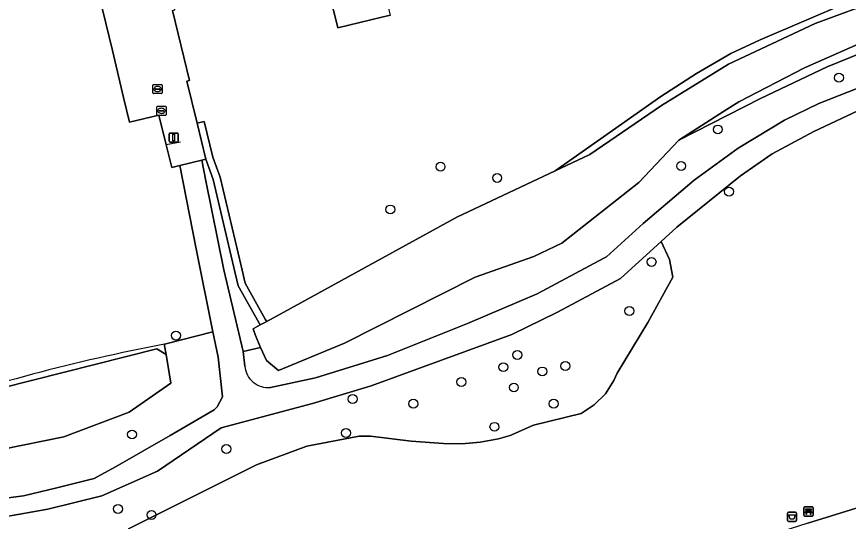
# Model space of a CAD drawing. Extents: x 158031 to 159244, y 380104 to 381214.
# Drawn here: x 159027.8 to 159119.1, y 380432.4 to 380487.8 of the extents above; entities that cross this region are included whole.
import ezdxf

# ---------------------------------------------------------------- set-up
doc = ezdxf.new("R2010")
doc.units = 0
for name, color, linetype in [('IMGEO_Afvalbak', 7, 'Continuous'), ('IMGEO_Bank', 7, 'Continuous'), ('IMGEO_Boom', 7, 'Continuous'), ('IMGEO_Erf', 7, 'Continuous'), ('IMGEO_Fietspad_gesloten', 7, 'Continuous'), ('IMGEO_Grasland_overig', 7, 'Continuous'), ('IMGEO_Groenvoorziening', 7, 'Continuous'), ('IMGEO_Haag', 7, 'Continuous'), ('IMGEO_Hek', 7, 'Continuous'), ('IMGEO_Kolk', 7, 'Continuous'), ('IMGEO_Lichtmast', 7, 'Continuous'), ('IMGEO_Muur', 7, 'Continuous'), ('IMGEO_Oever', 7, 'Continuous'), ('IMGEO_Pand', 7, 'Continuous'), ('IMGEO_Rijbaan_lokaal_open', 7, 'Continuous'), ('IMGEO_Rioolput', 7, 'Continuous'), ('IMGEO_Voetpad_halfverhard', 7, 'Continuous'), ('IMGEO_Waterloop', 7, 'Continuous')]:
    doc.layers.add(name, color=color, linetype=linetype)

msp = doc.modelspace()

# ---------------------------------------------------------------- linework, layer by layer
at = {"layer": 'IMGEO_Afvalbak'}
for p, q in [((159112.566, 380433.358), (159113.356, 380433.358)), ((159113.356, 380433.358), (159112.566, 380433.358)), ((159112.466, 380432.458), (159112.466, 380433.258)), ((159112.466, 380433.258), (159112.466, 380432.458)), ((159113.356, 380432.358), (159112.566, 380432.358)), ((159112.566, 380432.358), (159113.356, 380432.358)), ((159113.456, 380433.258), (159113.456, 380432.458)), ((159113.456, 380432.458), (159113.456, 380433.258))]:
    msp.add_line(p, q, dxfattribs=at)
msp.add_lwpolyline([(159112.609, 380433.072), (159113.313, 380433.072), (159113.164, 380432.602), (159112.758, 380432.602), (159112.609, 380433.072)], dxfattribs=at)
for centre, start, end in [((159112.566, 380433.258), 90, 180), ((159112.566, 380433.258), 90, 180), ((159113.356, 380433.258), 0, 90), ((159113.356, 380433.258), 360, 90), ((159112.566, 380432.458), 180, 270), ((159112.566, 380432.458), 180, 270), ((159113.356, 380432.458), 270, 0), ((159113.356, 380432.458), 270, 0)]:
    msp.add_arc(centre, 0.1, start, end, dxfattribs=at)
at = {"layer": 'IMGEO_Bank'}
for p, q in [((159114.267, 380433.019), (159114.267, 380433.86)), ((159114.267, 380433.86), (159114.267, 380433.019)), ((159114.342, 380433.944), (159115.183, 380433.944)), ((159115.183, 380433.944), (159114.342, 380433.944)), ((159114.964, 380433.342), (159114.571, 380433.342)), ((159114.576, 380433.45), (159114.576, 380433.556)), ((159114.62, 380433.556), (159114.62, 380433.45)), ((159114.908, 380433.562), (159114.626, 380433.562)), ((159114.626, 380433.444), (159114.908, 380433.444)), ((159114.914, 380433.45), (159114.914, 380433.556)), ((159114.958, 380433.556), (159114.958, 380433.45)), ((159115.267, 380433.869), (159115.267, 380433.028)), ((159115.267, 380433.028), (159115.267, 380433.869)), ((159115.192, 380432.944), (159114.351, 380432.944)), ((159114.351, 380432.944), (159115.192, 380432.944))]:
    msp.add_line(p, q, dxfattribs=at)
for points in [[(159114.514, 380433.342), (159114.372, 380433.342), (159114.484, 380433.444), (159114.57, 380433.444)], [(159114.57, 380433.562), (159114.484, 380433.562), (159114.484, 380433.723), (159115.047, 380433.723), (159115.047, 380433.562), (159114.964, 380433.562)], [(159114.564, 380433.335), (159114.564, 380433.128), (159114.521, 380433.128), (159114.521, 380433.335)], [(159114.964, 380433.444), (159115.047, 380433.444), (159115.159, 380433.342), (159115.02, 380433.342)], [(159115.014, 380433.335), (159115.014, 380433.128), (159114.97, 380433.128), (159114.97, 380433.335)]]:
    msp.add_lwpolyline(points, dxfattribs=at)
for centre, radius, start, end in [((159114.345, 380433.866), 0.0779, 92.4484, 184.28452), ((159114.345, 380433.866), 0.0779, 92.4484, 184.28452), ((159114.514, 380433.335), 0.00671, 2.89567, 87.10433), ((159114.571, 380433.335), 0.00671, 92.89567, 177.10433), ((159114.569, 380433.555), 0.00671, 2.89567, 87.10433), ((159114.569, 380433.451), 0.00671, 272.89567, 357.10433), ((159114.626, 380433.555), 0.00671, 92.89567, 177.10433), ((159114.626, 380433.451), 0.00671, 182.89567, 267.10433), ((159114.908, 380433.555), 0.00671, 2.89567, 87.10433), ((159114.908, 380433.451), 0.00671, 272.89567, 357.10433), ((159114.965, 380433.555), 0.00671, 92.89567, 177.10433), ((159114.965, 380433.451), 0.00671, 182.89567, 267.10433), ((159114.963, 380433.335), 0.00671, 2.89567, 87.10433), ((159115.02, 380433.335), 0.00671, 92.89567, 177.10433), ((159115.189, 380433.866), 0.0779, 2.4484, 94.28452), ((159115.189, 380433.866), 0.0779, 2.4484, 94.28452), ((159114.345, 380433.022), 0.0779, 182.4484, 274.28452), ((159114.345, 380433.022), 0.0779, 182.4484, 274.28452), ((159115.189, 380433.022), 0.0779, 272.4484, 4.28452), ((159115.189, 380433.022), 0.0779, 272.4484, 4.28452)]:
    msp.add_arc(centre, radius, start, end, dxfattribs=at)
at = {"layer": 'IMGEO_Boom'}
for centre in [(159118.109, 380481.13), (159104.81, 380475.443), (159074.356, 380471.353), (159100.781, 380471.423), (159080.577, 380470.118), (159106.046, 380468.611), (159068.846, 380466.65), (159097.531, 380460.882), (159095.099, 380455.491), (159045.301, 380452.784), (159082.795, 380450.657), (159081.257, 380449.314), (159088.069, 380449.438), (159085.536, 380448.841), (159076.643, 380447.685), (159082.409, 380447.076), (159064.7, 380445.81), (159071.371, 380445.293), (159086.788, 380445.299), (159040.483, 380441.909), (159063.977, 380442.079), (159080.277, 380442.758), (159050.831, 380440.317), (159038.937, 380433.728), (159042.62, 380433.068)]:
    msp.add_circle(centre, 0.489, dxfattribs=at)
at = {"layer": 'IMGEO_Erf'}
for points in [[(159047.538, 380462.336), (159045.71, 380471.476), (159044.838, 380471.265), (159044.232, 380473.746), (159043.431, 380477.026), (159040.197, 380476.234), (159039.549, 380478.964), (159038.335, 380484.12), (159033.61, 380503.556)], [(159044.927, 380488.53), (159046.793, 380480.813), (159046.498, 380480.743), (159047.615, 380476.121), (159048.393, 380476.309), (159049.338, 380472.4), (159050.143, 380470.187), (159052.447, 380460.451), (159052.896, 380458.561), (159055.115, 380454.604), (159055.263, 380454.34), (159076.164, 380465.807), (159086.935, 380470.895), (159098.532, 380479.072), (159102.457, 380481.599), (159106.223, 380483.778), (159109.442, 380485.292), (159119.043, 380489.409)], [(159068.848, 380487.996), (159067.923, 380487.774), (159063.06, 380486.608), (159062.381, 380489.442)], [(159044.028, 380451.833), (159049.364, 380453.21), (159047.538, 380462.336)]]:
    msp.add_lwpolyline(points, dxfattribs=at)
msp.add_arc((159081.323, 380254.957), 200.378, 100.72667, 109.2153, dxfattribs=at)
at = {"layer": 'IMGEO_Fietspad_gesloten'}
msp.add_lwpolyline([(159171.075, 380449.754), (159163.567, 380447.448), (159160.305, 380446.447), (159153.237, 380444.247), (159148.773, 380442.858), (159143.062, 380441.049), (159130.117, 380436.95), (159127.814, 380436.235), (159114.676, 380432.153), (159100.526, 380427.615), (159091.244, 380424.626), (159086.2, 380422.882), (159080.187, 380420.595), (159077.233, 380419.352), (159072.059, 380417.051), (159059.299, 380411.147), (159055.622, 380409.599), (159053.243, 380408.598), (159047.152, 380406.035), (159043.339, 380404.594), (159035.915, 380401.789), (159027.876, 380399.027), (159023.224, 380397.428)], dxfattribs=at)
at = {"layer": 'IMGEO_Grasland_overig'}
msp.add_lwpolyline([(159048.571, 380472.169), (159048.133, 380472.063), (159048.589, 380469.8), (159050.561, 380460.008), (159052.677, 380451.039), (159054.6, 380451.49), (159054.025, 380452.798), (159053.769, 380453.511), (159054.565, 380453.949), (159054.417, 380454.213), (159052.143, 380458.267), (159051.669, 380460.267), (159049.375, 380469.957)], close=True, dxfattribs=at)
at = {"layer": 'IMGEO_Groenvoorziening'}
for points in [[(159115.896, 380478.29), (159121.393, 380480.458), (159133.039, 380485.565), (159131.596, 380490.396), (159128.242, 380489.512), (159128.588, 380487.81), (159128.712, 380486.808), (159121.855, 380484.398), (159116.799, 380482.332), (159109.507, 380478.835), (159100.539, 380474.264), (159096.145, 380469.608), (159087.664, 380462.939), (159084.59, 380461.484), (159078.168, 380459.206), (159063.814, 380451.933), (159056.568, 380448.928), (159055.234, 380450.047), (159054.6, 380451.49), (159052.677, 380451.039), (159052.879, 380449.421)], [(159122.656, 380478.654), (159115.357, 380475.203), (159110.773, 380472.75), (159107.307, 380470.349), (159100.302, 380464.711), (159098.574, 380463.131), (159099.503, 380461.151), (159099.876, 380459.192), (159097.106, 380454.218), (159093.771, 380448.654), (159093.405, 380447.828), (159092.466, 380446.383), (159091.247, 380445.165), (159089.801, 380444.227), (159084.569, 380442.95), (159082.005, 380441.784), (159080.707, 380441.422), (159078.715, 380441.049), (159076.696, 380440.886), (159074.67, 380440.936), (159071.117, 380441.164), (159066.679, 380441.72), (159065.422, 380441.733), (159059.659, 380440.64), (159054.152, 380438.591), (159040.097, 380431.541)], [(159055.685, 380447.091), (159060.616, 380448.122), (159068.544, 380450.576), (159077.301, 380454.116), (159084.965, 380457.36), (159092.308, 380461.276), (159092.586, 380461.441), (159096.6, 380465.106), (159100.737, 380468.63), (159102.223, 380469.861), (159107.036, 380473.387), (159112.145, 380476.469), (159115.896, 380478.29)], [(159040.097, 380431.541), (159054.152, 380438.591), (159059.659, 380440.64), (159065.422, 380441.733), (159066.679, 380441.72), (159071.117, 380441.164), (159074.67, 380440.936), (159076.696, 380440.886), (159078.715, 380441.049), (159080.707, 380441.422), (159082.005, 380441.784), (159084.569, 380442.95), (159089.801, 380444.227), (159091.247, 380445.165), (159092.466, 380446.383), (159093.405, 380447.828), (159093.771, 380448.654), (159097.106, 380454.218), (159099.876, 380459.192), (159099.503, 380461.151), (159098.574, 380463.131), (159094.11, 380459.05), (159087.214, 380455.34), (159082.199, 380452.918), (159066.731, 380447.258), (159060.284, 380445.325), (159050.275, 380442.638), (159043.257, 380437.893), (159037.178, 380435.185), (159031.233, 380433.699), (159024.617, 380432.513)], [(159012.831, 380445.978), (159010.603, 380453.411), (159009.667, 380457.666), (159007.094, 380457.049), (159010.154, 380445.614), (159014.014, 380438.354), (159015.641, 380435.392), (159017.119, 380434.731), (159021.275, 380434.438), (159025.136, 380434.718), (159028.573, 380435.153), (159032.223, 380436.053), (159036.326, 380437.058), (159038.675, 380438.351), (159044.663, 380441.807), (159049.514, 380444.606), (159049.815, 380444.964), (159050.396, 380446.047)], [(159050.396, 380446.047), (159049.927, 380450.394), (159049.364, 380453.21), (159044.028, 380451.833), (159044.057, 380451.657), (159044.214, 380450.701), (159044.474, 380449.114), (159044.728, 380447.568), (159040.151, 380444.379), (159032.988, 380441.662), (159026.154, 380440.262), (159017.18, 380439.23), (159016.548, 380440.764), (159016.112, 380442.033), (159015.718, 380443.176), (159015.375, 380444.171), (159013.669, 380445.041)], [(159114.676, 380432.153), (159127.814, 380436.235)]]:
    msp.add_lwpolyline(points, dxfattribs=at)
msp.add_lwpolyline([(159048.393, 380476.309), (159047.615, 380476.121), (159048.571, 380472.169), (159049.375, 380469.957), (159051.669, 380460.267), (159052.143, 380458.267), (159054.417, 380454.213), (159054.565, 380453.949), (159055.263, 380454.34), (159055.115, 380454.604), (159052.896, 380458.561), (159052.447, 380460.451), (159050.143, 380470.187), (159049.338, 380472.4)], close=True, dxfattribs=at)
msp.add_arc((159055.405, 380449.608), 2.533, 184.24001, 276.34998, dxfattribs=at)
at = {"layer": 'IMGEO_Haag'}
msp.add_lwpolyline([(159048.393, 380476.309), (159047.615, 380476.121), (159048.571, 380472.169), (159049.375, 380469.957), (159051.669, 380460.267), (159052.143, 380458.267), (159054.417, 380454.213), (159054.565, 380453.949), (159055.263, 380454.34), (159055.115, 380454.604), (159052.896, 380458.561), (159052.447, 380460.451), (159050.143, 380470.187), (159049.338, 380472.4)], close=True, dxfattribs=at)
at = {"layer": 'IMGEO_Hek'}
for points in [[(159033.61, 380503.556), (159038.335, 380484.12)], [(159044.927, 380488.53), (159046.793, 380480.813), (159046.498, 380480.743), (159047.615, 380476.121)], [(159045.785, 380474.046), (159044.232, 380473.746)]]:
    msp.add_lwpolyline(points, dxfattribs=at)
at = {"layer": 'IMGEO_Kolk'}
for p, q in [((159042.776, 380479.454), (159042.776, 380480.306)), ((159042.851, 380480.38), (159043.703, 380480.38)), ((159043.035, 380479.874), (159043.035, 380479.886)), ((159043.078, 380479.923), (159043.476, 380479.923)), ((159043.264, 380480.16), (159043.289, 380480.16)), ((159043.519, 380479.886), (159043.519, 380479.874)), ((159043.777, 380480.306), (159043.777, 380479.454)), ((159043.703, 380479.38), (159042.851, 380479.38)), ((159043.473, 380479.837), (159043.075, 380479.837)), ((159043.287, 380479.6), (159043.262, 380479.6))]:
    msp.add_line(p, q, dxfattribs=at)
for points in [[(159042.776, 380479.454), (159042.776, 380480.306)], [(159042.851, 380480.38), (159043.703, 380480.38)], [(159043.777, 380480.306), (159043.777, 380479.454)], [(159043.703, 380479.38), (159042.851, 380479.38)]]:
    msp.add_lwpolyline(points, dxfattribs=at)
for centre, radius, start, end in [((159042.853, 380480.304), 0.0765, 91.55205, 178.44795), ((159042.853, 380480.304), 0.0765, 91.55205, 178.44795), ((159043.075, 380479.883), 0.0403, 85.87752, 175.75265), ((159043.072, 380479.873), 0.0366, 178.93798, 274.71019), ((159043.476, 380479.88), 0.043, 264.86636, 352.45326), ((159043.48, 380479.885), 0.0386, 1.73085, 96.63898), ((159043.701, 380480.304), 0.0765, 1.55205, 88.44795), ((159043.701, 380480.304), 0.0765, 1.55205, 88.44795), ((159042.853, 380479.456), 0.0765, 181.55205, 268.44795), ((159042.853, 380479.456), 0.0765, 181.55205, 268.44795), ((159043.701, 380479.456), 0.0765, 271.55205, 358.44795), ((159043.701, 380479.456), 0.0765, 271.55205, 358.44795)]:
    msp.add_arc(centre, radius, start, end, dxfattribs=at)
for centre, major_axis, ratio, start_param, end_param in [((159043.263, 380479.88), (-0.387, 0.002), 0.722429, 4.712389, 7.853982), ((159043.288, 380479.88), (-0.39, 0.002), 0.717154, 1.570796, 4.712389)]:
    msp.add_ellipse(centre, major_axis=major_axis, ratio=ratio, start_param=start_param, end_param=end_param, dxfattribs=at)
at = {"layer": 'IMGEO_Lichtmast'}
for p, q in [((159044.553, 380474.153), (159044.553, 380474.953)), ((159044.553, 380474.953), (159044.553, 380474.153)), ((159044.653, 380475.053), (159045.443, 380475.053)), ((159045.443, 380475.053), (159044.653, 380475.053)), ((159045.543, 380474.953), (159045.543, 380474.153)), ((159045.543, 380474.153), (159045.543, 380474.953)), ((159045.443, 380474.053), (159044.653, 380474.053)), ((159044.653, 380474.053), (159045.443, 380474.053))]:
    msp.add_line(p, q, dxfattribs=at)
msp.add_lwpolyline([(159044.973, 380474.928), (159045.123, 380474.928), (159045.123, 380474.178), (159044.973, 380474.178), (159044.973, 380474.928)], dxfattribs=at)
for centre, start, end in [((159044.653, 380474.953), 90, 180), ((159044.653, 380474.953), 90, 180), ((159045.443, 380474.953), 0, 90), ((159045.443, 380474.953), 360, 90), ((159044.653, 380474.153), 180, 270), ((159044.653, 380474.153), 180, 270), ((159045.443, 380474.153), 270, 0), ((159045.443, 380474.153), 270, 0)]:
    msp.add_arc(centre, 0.1, start, end, dxfattribs=at)
at = {"layer": 'IMGEO_Muur'}
msp.add_lwpolyline([(159038.335, 380484.12), (159039.549, 380478.964)], dxfattribs=at)
at = {"layer": 'IMGEO_Oever'}
for points in [[(159098.628, 380478.07), (159105.992, 380482.608), (159115.509, 380487.089), (159122.858, 380489.837), (159127.383, 380491.334), (159126.948, 380492.075), (159121.217, 380490.142), (159119.043, 380489.409), (159109.442, 380485.292), (159106.223, 380483.778), (159102.457, 380481.599), (159098.532, 380479.072), (159086.935, 380470.895), (159090.741, 380472.693)], [(159128.712, 380486.808), (159128.588, 380487.81), (159120.558, 380484.97), (159114.333, 380482.227), (159107.114, 380478.479), (159105.557, 380477.481), (159100.539, 380474.264), (159109.507, 380478.835), (159116.799, 380482.332), (159121.855, 380484.398)]]:
    msp.add_lwpolyline(points, close=True, dxfattribs=at)
for points in [[(159044.214, 380450.701), (159044.057, 380451.657), (159044.028, 380451.833)], [(159015.375, 380444.171), (159015.718, 380443.176), (159019.243, 380445.278), (159043.189, 380451.343), (159044.214, 380450.701)]]:
    msp.add_lwpolyline(points, dxfattribs=at)
msp.add_arc((159081.323, 380254.957), 200.378, 100.72667, 109.2153, dxfattribs=at)
at = {"layer": 'IMGEO_Pand'}
msp.add_lwpolyline([(159070.735, 380491.463), (159069.335, 380497.311), (159064.036, 380496.04), (159064.738, 380493.107), (159061.678, 380492.374), (159062.381, 380489.442), (159063.06, 380486.608), (159067.923, 380487.774), (159068.848, 380487.996), (159068.164, 380490.847)], close=True, dxfattribs=at)
at = {"layer": 'IMGEO_Rijbaan_lokaal_open'}
msp.add_lwpolyline([(159044.927, 380488.53), (159045.163, 380488.588), (159041.164, 380505.33), (159033.61, 380503.556), (159038.335, 380484.12), (159039.549, 380478.964), (159040.197, 380476.234), (159043.431, 380477.026), (159044.232, 380473.746), (159044.838, 380471.265), (159045.71, 380471.476), (159048.133, 380472.063), (159048.571, 380472.169), (159047.615, 380476.121), (159046.498, 380480.743), (159046.793, 380480.813)], close=True, dxfattribs=at)
at = {"layer": 'IMGEO_Rioolput'}
for p, q in [((159043.208, 380477.068), (159043.208, 380477.92)), ((159043.283, 380477.994), (159044.135, 380477.994)), ((159043.467, 380477.488), (159043.467, 380477.5)), ((159043.905, 380477.451), (159043.507, 380477.451)), ((159043.51, 380477.537), (159043.908, 380477.537)), ((159043.719, 380477.214), (159043.694, 380477.214)), ((159043.696, 380477.774), (159043.721, 380477.774)), ((159043.951, 380477.5), (159043.951, 380477.488)), ((159044.209, 380477.92), (159044.209, 380477.068)), ((159044.135, 380476.994), (159043.283, 380476.994))]:
    msp.add_line(p, q, dxfattribs=at)
for points in [[(159043.208, 380477.068), (159043.208, 380477.92)], [(159043.283, 380477.994), (159044.135, 380477.994)], [(159044.209, 380477.92), (159044.209, 380477.068)], [(159044.135, 380476.994), (159043.283, 380476.994)]]:
    msp.add_lwpolyline(points, dxfattribs=at)
for centre, radius, start, end in [((159043.285, 380477.918), 0.0765, 91.55205, 178.44795), ((159043.285, 380477.918), 0.0765, 91.55205, 178.44795), ((159043.507, 380477.497), 0.0403, 85.87752, 175.75265), ((159043.504, 380477.487), 0.0366, 178.93798, 274.71019), ((159043.908, 380477.494), 0.043, 264.86636, 352.45326), ((159043.912, 380477.499), 0.0386, 1.73085, 96.63898), ((159044.133, 380477.918), 0.0765, 1.55205, 88.44795), ((159044.133, 380477.918), 0.0765, 1.55205, 88.44795), ((159043.285, 380477.07), 0.0765, 181.55205, 268.44795), ((159043.285, 380477.07), 0.0765, 181.55205, 268.44795), ((159044.133, 380477.07), 0.0765, 271.55205, 358.44795), ((159044.133, 380477.07), 0.0765, 271.55205, 358.44795)]:
    msp.add_arc(centre, radius, start, end, dxfattribs=at)
for centre, major_axis, ratio, start_param, end_param in [((159043.695, 380477.494), (-0.387, 0.002), 0.722429, 4.712389, 7.853982), ((159043.72, 380477.494), (-0.39, 0.002), 0.717154, 1.570796, 4.712389)]:
    msp.add_ellipse(centre, major_axis=major_axis, ratio=ratio, start_param=start_param, end_param=end_param, dxfattribs=at)
at = {"layer": 'IMGEO_Voetpad_halfverhard'}
for points in [[(159131.596, 380490.396), (159133.039, 380485.565), (159121.393, 380480.458), (159115.896, 380478.29), (159112.145, 380476.469), (159107.036, 380473.387), (159102.223, 380469.861), (159100.737, 380468.63), (159096.6, 380465.106), (159092.586, 380461.441), (159092.308, 380461.276), (159084.965, 380457.36), (159077.301, 380454.116), (159068.544, 380450.576), (159060.616, 380448.122), (159055.685, 380447.091)], [(159100.302, 380464.711), (159107.307, 380470.349), (159110.773, 380472.75), (159115.357, 380475.203), (159122.656, 380478.654), (159127.002, 380480.364), (159133.897, 380482.66), (159138.418, 380483.92), (159149.014, 380488.212)], [(159052.879, 380449.421), (159052.677, 380451.039), (159050.561, 380460.008), (159048.589, 380469.8), (159048.133, 380472.063), (159045.71, 380471.476), (159047.538, 380462.336), (159049.364, 380453.21), (159049.927, 380450.394), (159050.396, 380446.047), (159049.815, 380444.964), (159049.514, 380444.606), (159044.663, 380441.807), (159038.675, 380438.351), (159036.326, 380437.058), (159032.223, 380436.053), (159028.573, 380435.153), (159025.136, 380434.718)], [(159024.617, 380432.513), (159031.233, 380433.699), (159037.178, 380435.185), (159043.257, 380437.893), (159050.275, 380442.638), (159060.284, 380445.325), (159066.731, 380447.258), (159082.199, 380452.918), (159087.214, 380455.34), (159094.11, 380459.05), (159098.574, 380463.131), (159100.302, 380464.711)]]:
    msp.add_lwpolyline(points, dxfattribs=at)
msp.add_arc((159055.405, 380449.608), 2.533, 184.24001, 276.34998, dxfattribs=at)
at = {"layer": 'IMGEO_Waterloop'}
msp.add_lwpolyline([(159122.858, 380489.837), (159115.509, 380487.089), (159105.992, 380482.608), (159098.628, 380478.07), (159090.741, 380472.693), (159086.935, 380470.895), (159076.164, 380465.807), (159055.263, 380454.34), (159054.565, 380453.949), (159053.769, 380453.511), (159054.025, 380452.798), (159054.6, 380451.49), (159055.234, 380450.047), (159056.568, 380448.928), (159063.814, 380451.933), (159078.168, 380459.206), (159084.59, 380461.484), (159087.664, 380462.939), (159096.145, 380469.608), (159100.539, 380474.264), (159105.557, 380477.481), (159107.114, 380478.479), (159114.333, 380482.227), (159120.558, 380484.97)], dxfattribs=at)
msp.add_lwpolyline([(159044.728, 380447.568), (159044.474, 380449.114), (159044.214, 380450.701), (159043.189, 380451.343), (159019.243, 380445.278), (159015.718, 380443.176), (159016.112, 380442.033), (159016.548, 380440.764), (159017.18, 380439.23), (159026.154, 380440.262), (159032.988, 380441.662), (159040.151, 380444.379)], close=True, dxfattribs=at)

doc.saveas('drawing.dxf')
